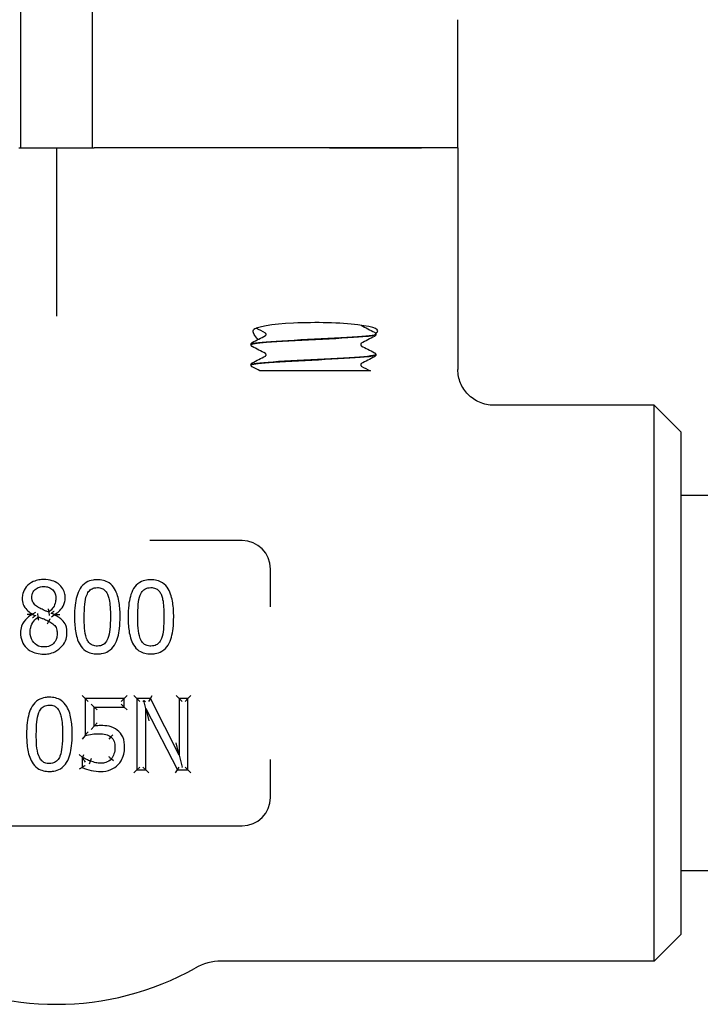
# Model space of a CAD drawing. Header units: inches. Extents: x 24 to 1128, y -69 to 748.
# Tile 512 of 656: x 760.19 to 762.58, y 300.92 to 304.37. Entities that reach past the tile are written whole.
import ezdxf

# ---------------------------------------------------------------- set-up
doc = ezdxf.new("R2010")
doc.units = ezdxf.units.IN
doc.header["$LTSCALE"] = 32
doc.header["$MEASUREMENT"] = 0
doc.layers.add('Visible (ANSI)', color=7, linetype='Continuous', lineweight=30)

msp = doc.modelspace()

# ---------------------------------------------------------------- linework, layer by layer
at = {"layer": 'Visible (ANSI)'}
for p, q in [((760.19722, 303.92117), (760.19722, 304.42457)), ((760.44722, 304.42457), (760.44722, 303.92117)), ((761.72847, 303.92117), (761.72847, 304.37061)), ((760.19044, 303.92117), (760.19722, 303.92117)), ((760.19722, 303.92117), (760.44722, 303.92117)), ((760.32222, 303.92117), (760.32222, 303.45594)), ((760.44722, 303.92117), (760.45401, 303.92117)), ((761.27889, 303.92117), (760.45401, 303.92117)), ((761.27889, 303.92117), (760.45401, 303.92117)), ((761.60112, 303.92117), (761.27889, 303.92117)), ((761.27889, 303.92117), (761.60112, 303.92117)), ((761.72847, 303.92117), (761.60112, 303.92117)), ((761.72847, 303.92117), (761.60112, 303.92117)), ((761.72847, 303.92117), (761.72847, 303.1448)), ((760.32222, 303.45594), (760.32222, 303.33172)), ((761.44097, 303.26866), (761.44097, 303.26799)), ((761.00347, 303.23291), (761.00347, 303.23224)), ((761.44097, 303.19716), (761.44097, 303.19649)), ((761.00347, 303.16141), (761.00347, 303.16074)), ((761.09936, 303.13992), (761.03495, 303.13992)), ((761.17509, 303.13992), (761.09936, 303.13992)), ((761.26163, 303.13992), (761.17509, 303.13992)), ((761.42203, 303.13992), (761.26163, 303.13992)), ((762.41597, 303.01992), (761.85458, 303.01992)), ((762.41597, 301.07242), (762.41597, 303.01992)), ((762.50972, 302.92617), (762.41597, 303.01992)), ((762.50972, 302.92617), (762.50972, 301.16617)), ((765.07222, 302.70367), (762.50972, 302.70367)), ((760.97222, 302.54617), (760.64938, 302.54617)), ((761.07222, 302.31365), (761.07222, 302.44617)), ((760.24888, 302.29421), (760.23847, 302.28822)), ((760.23847, 302.28822), (760.23847, 302.28721)), ((760.24741, 302.28163), (760.23847, 302.28721)), ((760.25852, 302.2787), (760.25736, 302.29042)), ((760.29499, 302.29531), (760.29697, 302.28371)), ((760.30422, 302.27913), (760.31464, 302.28579)), ((760.30563, 302.29234), (760.31464, 302.2868)), ((760.31464, 302.28579), (760.31464, 302.2868)), ((760.29013, 302.25399), (760.29519, 302.2631)), ((760.42232, 301.99208), (760.4119, 302.00249)), ((760.55948, 301.99208), (760.56989, 302.00249)), ((760.60405, 301.99208), (760.59363, 302.00249)), ((760.65125, 301.99208), (760.65764, 302.00249)), ((760.75194, 301.99208), (760.74152, 302.00249)), ((760.78294, 301.99208), (760.79335, 302.00249)), ((760.42232, 301.99208), (760.42232, 301.86323)), ((760.42232, 301.99208), (760.43274, 301.98166)), ((760.55948, 301.99208), (760.42232, 301.99208)), ((760.45453, 301.9627), (760.44412, 301.97312)), ((760.55948, 301.99208), (760.54906, 301.98166)), ((760.55948, 301.9627), (760.54906, 301.97312)), ((760.55948, 301.9627), (760.55948, 301.99208)), ((760.65125, 301.99208), (760.60405, 301.99208)), ((760.60405, 301.99208), (760.60405, 301.74208)), ((760.60405, 301.99208), (760.61446, 301.98166)), ((760.62463, 301.98166), (760.62834, 301.98538)), ((760.62834, 301.98538), (760.63442, 301.98166)), ((760.63504, 301.95764), (760.62834, 301.98538)), ((760.65125, 301.99208), (760.64486, 301.98166)), ((760.75194, 301.79414), (760.65125, 301.99208)), ((760.75194, 301.99208), (760.76236, 301.98166)), ((760.75194, 301.99208), (760.75194, 301.79414)), ((760.78294, 301.99208), (760.75194, 301.99208)), ((760.78294, 301.99208), (760.77252, 301.98166)), ((760.78294, 301.74208), (760.78294, 301.99208)), ((760.45453, 301.9627), (760.46495, 301.95229)), ((760.45453, 301.9627), (760.55948, 301.9627)), ((760.45453, 301.89605), (760.45453, 301.9627)), ((760.55948, 301.9627), (760.56989, 301.95229)), ((760.63504, 301.95764), (760.64546, 301.91452)), ((760.63504, 301.74208), (760.63504, 301.95764)), ((760.63504, 301.95764), (760.74566, 301.74208)), ((760.44412, 301.88415), (760.45453, 301.89605)), ((760.42232, 301.86323), (760.4119, 301.85028)), ((760.51268, 301.85776), (760.50591, 301.84984)), ((760.75194, 301.79414), (760.74152, 301.8376)), ((760.41199, 301.78645), (760.40157, 301.79686)), ((760.41442, 301.78645), (760.41784, 301.79686)), ((760.75194, 301.79414), (760.76201, 301.75215)), ((760.41442, 301.78645), (760.41199, 301.78645)), ((760.41199, 301.78645), (760.41199, 301.75099)), ((760.41199, 301.78645), (760.41382, 301.78461)), ((760.43784, 301.76327), (760.44136, 301.77307)), ((760.52201, 301.77421), (760.51409, 301.78098)), ((761.07222, 301.64617), (761.07222, 301.77868)), ((760.41199, 301.75099), (760.40157, 301.74451)), ((760.60405, 301.74208), (760.59363, 301.73166)), ((760.60405, 301.74208), (760.61446, 301.75249)), ((760.60405, 301.74208), (760.63504, 301.74208)), ((760.63504, 301.74208), (760.62463, 301.75249)), ((760.63504, 301.74208), (760.64546, 301.73166)), ((760.7393, 301.73166), (760.74566, 301.74208)), ((760.74566, 301.74208), (760.75202, 301.75249)), ((760.74566, 301.74208), (760.78294, 301.74208)), ((760.76144, 301.75249), (760.76201, 301.75215)), ((760.76201, 301.75215), (760.76236, 301.75249)), ((760.78294, 301.74208), (760.77252, 301.75249)), ((760.78294, 301.74208), (760.79335, 301.73166)), ((759.67222, 301.54617), (760.97222, 301.54617)), ((765.07222, 301.38867), (762.50972, 301.38867)), ((762.50972, 301.16617), (762.41597, 301.07242)), ((762.41597, 301.07242), (760.89989, 301.07242))]:
    msp.add_line(p, q, dxfattribs=at)
for centre, radius, start, end in [((760.97222, 302.44617), 0.1, 0, 90), ((760.97222, 301.64617), 0.1, 270, 0), ((760.89989, 300.88492), 0.1875, 90, 119.34483), ((760.32222, 301.91242), 0.99125, 240.65517, 299.34483)]:
    msp.add_arc(centre, radius, start, end, dxfattribs=at)
msp.add_ellipse((761.2294, 303.28047), major_axis=(0.21875, 0), ratio=0.1316525, start_param=6.0040853, end_param=9.3138876, dxfattribs=at)
for points, knots in [([(761.02912, 303.25067), (761.02233, 303.25646), (761.01734, 303.26268), (761.01047, 303.27501), (761.00958, 303.28079), (761.012, 303.28365)], [0.70379768, 0.70379768, 0.70379768, 0.70379768, 0.82602783, 0.82602783, 0.97703961, 0.97703961, 0.97703961, 0.97703961]), ([(761.38962, 303.30007), (761.38981, 303.29989), (761.38996, 303.29978), (761.39019, 303.29961), (761.39025, 303.29958), (761.39025, 303.29958)], [0.031449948, 0.031449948, 0.031449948, 0.031449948, 0.041633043, 0.041633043, 0.054614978, 0.054614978, 0.054614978, 0.054614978]), ([(761.43627, 303.27547), (761.43705, 303.27506), (761.43789, 303.27456), (761.43929, 303.27311), (761.43979, 303.27247), (761.44062, 303.27082), (761.44093, 303.26977), (761.44097, 303.26869)], [0, 0, 0, 0, 0.028459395, 0.028459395, 0.043235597, 0.043235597, 0.058545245, 0.058545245, 0.058545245, 0.058545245]), ([(761.00359, 303.23221), (761.00374, 303.23496), (761.02317, 303.23771), (761.05812, 303.24046), (761.10069, 303.24381), (761.16547, 303.24716), (761.22982, 303.25051), (761.29416, 303.25386), (761.35682, 303.25721), (761.39594, 303.26056), (761.42489, 303.26304), (761.44053, 303.26551), (761.44078, 303.26799)], [8.1371759, 8.1371759, 8.1371759, 8.1371759, 8.8619138, 8.8619138, 8.8619138, 9.7450261, 9.7450261, 9.7450261, 10.627867, 10.627867, 10.627867, 11.2810852, 11.2810852, 11.2810852, 11.2810852]), ([(761.44076, 303.26869), (761.44089, 303.26777), (761.43891, 303.26685), (761.43471, 303.26593), (761.41953, 303.2626), (761.37566, 303.25928), (761.31821, 303.25595), (761.26088, 303.25263), (761.19111, 303.24932), (761.13287, 303.246), (761.07472, 303.24268), (761.02916, 303.23937), (761.01178, 303.23605), (761.00628, 303.23501), (761.00363, 303.23396), (761.00372, 303.23291)], [-17.5665871, -17.5665871, -17.5665871, -17.5665871, -17.3244424, -17.3244424, -17.3244424, -16.4477493, -16.4477493, -16.4477493, -15.5726718, -15.5726718, -15.5726718, -14.6990684, -14.6990684, -14.6990684, -14.4226778, -14.4226778, -14.4226778, -14.4226778]), ([(761.05643, 303.26833), (761.05643, 303.26971), (761.05586, 303.271), (761.05493, 303.27229), (761.05458, 303.27256), (761.05426, 303.27279), (761.0542, 303.27282), (761.0542, 303.27282)], [0, 0, 0, 0, 0.022828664, 0.022828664, 0.041633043, 0.041633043, 0.054614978, 0.054614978, 0.054614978, 0.054614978]), ([(761.0542, 303.26383), (761.0542, 303.26383), (761.05444, 303.26392), (761.0552, 303.26472), (761.05556, 303.26517), (761.05619, 303.2665), (761.05643, 303.26741), (761.05643, 303.26833)], [0.002645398, 0.002645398, 0.002645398, 0.002645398, 0.027589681, 0.027589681, 0.042171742, 0.042171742, 0.057287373, 0.057287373, 0.057287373, 0.057287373]), ([(761.44097, 303.26796), (761.44091, 303.26651), (761.44037, 303.26514), (761.43912, 303.26326), (761.43845, 303.26265), (761.43729, 303.26176), (761.43677, 303.26145), (761.43627, 303.26118)], [0, 0, 0, 0, 0.020588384, 0.020588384, 0.04017257, 0.04017257, 0.058516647, 0.058516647, 0.058516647, 0.058516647]), ([(761.00347, 303.23294), (761.00354, 303.23439), (761.00408, 303.23576), (761.00533, 303.23764), (761.006, 303.23825), (761.00716, 303.23914), (761.00768, 303.23945), (761.00818, 303.23972)], [0, 0, 0, 0, 0.020588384, 0.020588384, 0.04017257, 0.04017257, 0.058516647, 0.058516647, 0.058516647, 0.058516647]), ([(761.00818, 303.22543), (761.0074, 303.22584), (761.00656, 303.22634), (761.00516, 303.22779), (761.00466, 303.22843), (761.00383, 303.23008), (761.00352, 303.23113), (761.00347, 303.23221)], [0, 0, 0, 0, 0.028459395, 0.028459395, 0.043235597, 0.043235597, 0.058545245, 0.058545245, 0.058545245, 0.058545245]), ([(761.39025, 303.23707), (761.39025, 303.23707), (761.39001, 303.23698), (761.38925, 303.23618), (761.38888, 303.23573), (761.38826, 303.2344), (761.38802, 303.23349), (761.38802, 303.23258)], [0.002645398, 0.002645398, 0.002645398, 0.002645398, 0.027589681, 0.027589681, 0.042171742, 0.042171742, 0.057287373, 0.057287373, 0.057287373, 0.057287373]), ([(761.38802, 303.23258), (761.38802, 303.23119), (761.38859, 303.2299), (761.38952, 303.22861), (761.38987, 303.22834), (761.39019, 303.22811), (761.39025, 303.22808), (761.39025, 303.22808)], [0, 0, 0, 0, 0.022828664, 0.022828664, 0.041633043, 0.041633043, 0.054614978, 0.054614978, 0.054614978, 0.054614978]), ([(761.00351, 303.16071), (761.00359, 303.16369), (761.02679, 303.16667), (761.0672, 303.16965), (761.112, 303.17296), (761.17713, 303.17626), (761.24041, 303.17956), (761.30368, 303.18287), (761.36394, 303.18617), (761.40066, 303.18947), (761.42668, 303.19181), (761.44047, 303.19415), (761.44068, 303.19649)], [1.8539906, 1.8539906, 1.8539906, 1.8539906, 2.6394946, 2.6394946, 2.6394946, 3.5103246, 3.5103246, 3.5103246, 4.381086, 4.381086, 4.381086, 4.9978999, 4.9978999, 4.9978999, 4.9978999]), ([(761.44093, 303.19719), (761.44097, 303.19686), (761.44073, 303.19652), (761.44019, 303.19619), (761.43478, 303.19288), (761.4, 303.18956), (761.34779, 303.18624), (761.29573, 303.18293), (761.22732, 303.17963), (761.16589, 303.17632), (761.10387, 303.17298), (761.05016, 303.16964), (761.02339, 303.1663), (761.01032, 303.16467), (761.0038, 303.16304), (761.0038, 303.16141)], [-11.2834018, -11.2834018, -11.2834018, -11.2834018, -11.1962178, -11.1962178, -11.1962178, -10.321672, -10.321672, -10.321672, -9.4498406, -9.4498406, -9.4498406, -8.569564, -8.569564, -8.569564, -8.1394925, -8.1394925, -8.1394925, -8.1394925]), ([(761.05643, 303.19683), (761.05643, 303.19821), (761.05586, 303.1995), (761.05493, 303.20079), (761.05458, 303.20106), (761.05426, 303.20129), (761.0542, 303.20132), (761.0542, 303.20132)], [0, 0, 0, 0, 0.022828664, 0.022828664, 0.041633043, 0.041633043, 0.054614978, 0.054614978, 0.054614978, 0.054614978]), ([(761.0542, 303.19233), (761.0542, 303.19233), (761.05444, 303.19242), (761.0552, 303.19322), (761.05556, 303.19367), (761.05619, 303.195), (761.05643, 303.19591), (761.05643, 303.19683)], [0.002645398, 0.002645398, 0.002645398, 0.002645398, 0.027589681, 0.027589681, 0.042171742, 0.042171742, 0.057287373, 0.057287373, 0.057287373, 0.057287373]), ([(761.43627, 303.20397), (761.43705, 303.20356), (761.43789, 303.20306), (761.43929, 303.20161), (761.43979, 303.20097), (761.44062, 303.19932), (761.44093, 303.19827), (761.44097, 303.19719)], [0, 0, 0, 0, 0.028459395, 0.028459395, 0.043235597, 0.043235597, 0.058545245, 0.058545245, 0.058545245, 0.058545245]), ([(761.44097, 303.19646), (761.44091, 303.19501), (761.44037, 303.19364), (761.43912, 303.19176), (761.43845, 303.19115), (761.43729, 303.19026), (761.43677, 303.18995), (761.43627, 303.18968)], [0, 0, 0, 0, 0.020588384, 0.020588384, 0.04017257, 0.04017257, 0.058516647, 0.058516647, 0.058516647, 0.058516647]), ([(761.00347, 303.16144), (761.00354, 303.16289), (761.00408, 303.16426), (761.00533, 303.16614), (761.006, 303.16675), (761.00716, 303.16764), (761.00768, 303.16795), (761.00818, 303.16822)], [0, 0, 0, 0, 0.020588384, 0.020588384, 0.04017257, 0.04017257, 0.058516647, 0.058516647, 0.058516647, 0.058516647]), ([(761.00818, 303.15393), (761.0074, 303.15434), (761.00656, 303.15484), (761.00516, 303.15629), (761.00466, 303.15693), (761.00383, 303.15858), (761.00352, 303.15963), (761.00347, 303.16071)], [0, 0, 0, 0, 0.028459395, 0.028459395, 0.043235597, 0.043235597, 0.058545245, 0.058545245, 0.058545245, 0.058545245]), ([(761.39025, 303.16557), (761.39025, 303.16557), (761.39001, 303.16548), (761.38925, 303.16468), (761.38888, 303.16423), (761.38826, 303.1629), (761.38802, 303.16199), (761.38802, 303.16108)], [0.002645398, 0.002645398, 0.002645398, 0.002645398, 0.027589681, 0.027589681, 0.042171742, 0.042171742, 0.057287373, 0.057287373, 0.057287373, 0.057287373]), ([(761.38802, 303.16108), (761.38802, 303.15969), (761.38859, 303.1584), (761.38952, 303.15711), (761.38987, 303.15684), (761.39019, 303.15661), (761.39025, 303.15658), (761.39025, 303.15658)], [0, 0, 0, 0, 0.022828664, 0.022828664, 0.041633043, 0.041633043, 0.054614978, 0.054614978, 0.054614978, 0.054614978]), ([(761.85458, 303.01992), (761.85447, 303.01992), (761.85436, 303.01992), (761.84571, 303.01994), (761.83718, 303.02082), (761.82045, 303.02428), (761.81229, 303.02684), (761.78941, 303.03664), (761.77576, 303.04594), (761.75292, 303.06913), (761.7439, 303.08276), (761.73163, 303.11267), (761.72847, 303.12865), (761.72847, 303.1448)], [-0.00080906, -0.00080906, -0.00080906, -0.00080906, 0, 0, 0.06513682, 0.06513682, 0.13017613, 0.13017613, 0.25481643, 0.25481643, 0.37825086, 0.37825086, 0.50129539, 0.50129539, 0.50129539, 0.50129539]), ([(760.27757, 302.40937), (760.27205, 302.40937), (760.26637, 302.40897), (760.25401, 302.40685), (760.24735, 302.40491), (760.23168, 302.39769), (760.22329, 302.39143), (760.21082, 302.37674), (760.20644, 302.36858), (760.2028, 302.3545), (760.2022, 302.3489), (760.2022, 302.34353)], [-0.24108925, -0.24108925, -0.24108925, -0.24108925, -0.20285247, -0.20285247, -0.15755053, -0.15755053, -0.09071955, -0.09071955, -0.03520387, -0.03520387, 0, 0, 0, 0]), ([(760.23583, 302.34738), (760.23583, 302.35003), (760.23604, 302.35264), (760.2372, 302.35915), (760.23851, 302.36284), (760.24296, 302.37055), (760.24657, 302.3743), (760.25548, 302.38038), (760.26067, 302.38248), (760.26982, 302.38432), (760.27356, 302.38465), (760.27736, 302.38465)], [-0.20028425, -0.20028425, -0.20028425, -0.20028425, -0.17595568, -0.17595568, -0.13702996, -0.13702996, -0.08642653, -0.08642653, -0.03353843, -0.03353843, 0, 0, 0, 0]), ([(760.27736, 302.38465), (760.28074, 302.38465), (760.28409, 302.38441), (760.2915, 302.38318), (760.29543, 302.38198), (760.30411, 302.37778), (760.30848, 302.37416), (760.31529, 302.36541), (760.31758, 302.36058), (760.31955, 302.35214), (760.31991, 302.34878), (760.31991, 302.34535)], [-0.2062605, -0.2062605, -0.2062605, -0.2062605, -0.17676842, -0.17676842, -0.13805989, -0.13805989, -0.0834994, -0.0834994, -0.03156312, -0.03156312, 0, 0, 0, 0]), ([(760.35273, 302.34575), (760.35273, 302.34967), (760.35242, 302.35371), (760.35055, 302.3642), (760.34829, 302.37061), (760.34054, 302.38386), (760.33467, 302.38998), (760.32171, 302.39948), (760.31472, 302.40286), (760.29761, 302.40829), (760.28743, 302.40937), (760.27757, 302.40937)], [-0.2382608, -0.2382608, -0.2382608, -0.2382608, -0.21252746, -0.21252746, -0.17135413, -0.17135413, -0.11832726, -0.11832726, -0.06910487, -0.06910487, 0, 0, 0, 0]), ([(760.46537, 302.40876), (760.46044, 302.40876), (760.45537, 302.40842), (760.44215, 302.40624), (760.43398, 302.40357), (760.41752, 302.39374), (760.4102, 302.38595), (760.4049, 302.37746), (760.39943, 302.3687), (760.396, 302.35955), (760.39051, 302.34015), (760.38874, 302.32992), (760.38591, 302.30594), (760.38535, 302.29216), (760.38535, 302.27849)], [-0.39762782, -0.39762782, -0.39762782, -0.39762782, -0.36373585, -0.36373585, -0.30950871, -0.30950871, -0.24393732, -0.24393732, -0.24393732, -0.1766061, -0.1766061, -0.10179305, -0.10179305, 0, 0, 0, 0]), ([(760.42809, 302.35467), (760.42879, 302.35642), (760.42956, 302.35812), (760.43302, 302.36492), (760.43637, 302.36943), (760.44449, 302.37635), (760.44921, 302.37863), (760.45802, 302.38065), (760.46167, 302.38101), (760.46537, 302.38101)], [-0.15519829, -0.15519829, -0.15519829, -0.15519829, -0.13862551, -0.13862551, -0.08628485, -0.08628485, -0.03318648, -0.03318648, 0, 0, 0, 0]), ([(760.54519, 302.2787), (760.54519, 302.29484), (760.54436, 302.31136), (760.53918, 302.34416), (760.5351, 302.36083), (760.52584, 302.37635), (760.52106, 302.38436), (760.51456, 302.39189), (760.49396, 302.40586), (760.47904, 302.40876), (760.46537, 302.40876)], [-0.3955508, -0.3955508, -0.3955508, -0.3955508, -0.2754195, -0.2754195, -0.15529321, -0.15529321, -0.15529321, -0.09373364, -0.09373364, 0, 0, 0, 0]), ([(760.46537, 302.38101), (760.4682, 302.38101), (760.47098, 302.3808), (760.4764, 302.3799), (760.47901, 302.37918), (760.48523, 302.37665), (760.48862, 302.37439), (760.49488, 302.36828), (760.49763, 302.36436), (760.50065, 302.35838), (760.50138, 302.35675), (760.50204, 302.35507)], [-0.15345791, -0.15345791, -0.15345791, -0.15345791, -0.12815919, -0.12815919, -0.10190337, -0.10190337, -0.06065975, -0.06065975, -0.01592257, -0.01592257, 0, 0, 0, 0]), ([(760.65297, 302.40876), (760.64804, 302.40876), (760.64297, 302.40842), (760.62975, 302.40624), (760.62158, 302.40357), (760.60512, 302.39374), (760.5978, 302.38595), (760.5925, 302.37746), (760.58703, 302.3687), (760.5836, 302.35955), (760.57811, 302.34015), (760.57634, 302.32992), (760.57351, 302.30594), (760.57295, 302.29216), (760.57295, 302.27849)], [-0.39762782, -0.39762782, -0.39762782, -0.39762782, -0.36373585, -0.36373585, -0.30950871, -0.30950871, -0.24393732, -0.24393732, -0.24393732, -0.1766061, -0.1766061, -0.10179305, -0.10179305, 0, 0, 0, 0]), ([(760.61569, 302.35467), (760.6164, 302.35642), (760.61716, 302.35812), (760.62062, 302.36492), (760.62397, 302.36943), (760.6321, 302.37635), (760.63682, 302.37863), (760.64563, 302.38065), (760.64927, 302.38101), (760.65297, 302.38101)], [-0.15519829, -0.15519829, -0.15519829, -0.15519829, -0.13862551, -0.13862551, -0.08628485, -0.08628485, -0.03318648, -0.03318648, 0, 0, 0, 0]), ([(760.73279, 302.2787), (760.73279, 302.29484), (760.73197, 302.31136), (760.72678, 302.34416), (760.72271, 302.36083), (760.71345, 302.37635), (760.70866, 302.38436), (760.70216, 302.39189), (760.68156, 302.40586), (760.66664, 302.40876), (760.65297, 302.40876)], [-0.3955508, -0.3955508, -0.3955508, -0.3955508, -0.2754195, -0.2754195, -0.15529321, -0.15529321, -0.15529321, -0.09373364, -0.09373364, 0, 0, 0, 0]), ([(760.65297, 302.38101), (760.6558, 302.38101), (760.65858, 302.3808), (760.664, 302.3799), (760.66661, 302.37918), (760.67283, 302.37665), (760.67622, 302.37439), (760.68248, 302.36828), (760.68523, 302.36436), (760.68825, 302.35838), (760.68898, 302.35675), (760.68964, 302.35507)], [-0.15345791, -0.15345791, -0.15345791, -0.15345791, -0.12815919, -0.12815919, -0.10190337, -0.10190337, -0.06065975, -0.06065975, -0.01592257, -0.01592257, 0, 0, 0, 0]), ([(760.2022, 302.34353), (760.2022, 302.33988), (760.20244, 302.33611), (760.2042, 302.32528), (760.20671, 302.31803), (760.21112, 302.31172), (760.21551, 302.30542), (760.22079, 302.30054), (760.23024, 302.29329), (760.23434, 302.29062), (760.23847, 302.28822)], [-0.14919736, -0.14919736, -0.14919736, -0.14919736, -0.12498855, -0.12498855, -0.08048513, -0.08048513, -0.08048513, -0.03367511, -0.03367511, 0, 0, 0, 0]), ([(760.25974, 302.31091), (760.25851, 302.31161), (760.25731, 302.31235), (760.25119, 302.31633), (760.24683, 302.32001), (760.24019, 302.32826), (760.23808, 302.33258), (760.23618, 302.34067), (760.23583, 302.34399), (760.23583, 302.34738)], [-0.14393342, -0.14393342, -0.14393342, -0.14393342, -0.13185082, -0.13185082, -0.08070178, -0.08070178, -0.03103914, -0.03103914, 0, 0, 0, 0]), ([(760.31991, 302.34535), (760.31991, 302.3406), (760.31952, 302.33587), (760.31732, 302.32402), (760.31495, 302.31742), (760.30816, 302.30735), (760.3045, 302.30339), (760.29868, 302.29822), (760.29687, 302.29674), (760.29499, 302.29531)], [-0.17159567, -0.17159567, -0.17159567, -0.17159567, -0.13119161, -0.13119161, -0.06654511, -0.06654511, -0.01972886, -0.01972886, 0, 0, 0, 0]), ([(760.31464, 302.2868), (760.31733, 302.28816), (760.32, 302.28969), (760.32822, 302.29515), (760.33342, 302.29976), (760.34345, 302.31221), (760.34755, 302.32001), (760.35182, 302.33417), (760.35273, 302.34), (760.35273, 302.34575)], [-0.15744253, -0.15744253, -0.15744253, -0.15744253, -0.13731944, -0.13731944, -0.09338685, -0.09338685, -0.03591802, -0.03591802, 0, 0, 0, 0]), ([(760.41938, 302.27849), (760.41938, 302.29325), (760.41985, 302.30798), (760.42121, 302.32246), (760.42227, 302.33377), (760.42426, 302.34501), (760.42809, 302.35467)], [-0.20539702, -0.20539702, -0.20539702, -0.20539702, -0.0911634, -0.0911634, -0.0911634, 0, 0, 0, 0]), ([(760.50204, 302.35507), (760.50394, 302.35028), (760.50541, 302.34512), (760.5084, 302.33124), (760.50938, 302.32228), (760.51087, 302.3018), (760.51116, 302.29026), (760.51116, 302.2787)], [-0.20607527, -0.20607527, -0.20607527, -0.20607527, -0.16123509, -0.16123509, -0.08949082, -0.08949082, 0, 0, 0, 0]), ([(760.60698, 302.27849), (760.60698, 302.29325), (760.60745, 302.30798), (760.60881, 302.32246), (760.60987, 302.33377), (760.61186, 302.34501), (760.61569, 302.35467)], [-0.20539702, -0.20539702, -0.20539702, -0.20539702, -0.0911634, -0.0911634, -0.0911634, 0, 0, 0, 0]), ([(760.68964, 302.35507), (760.69154, 302.35028), (760.69301, 302.34512), (760.696, 302.33124), (760.69698, 302.32228), (760.69847, 302.3018), (760.69876, 302.29026), (760.69876, 302.2787)], [-0.20607527, -0.20607527, -0.20607527, -0.20607527, -0.16123509, -0.16123509, -0.08949082, -0.08949082, 0, 0, 0, 0]), ([(760.29499, 302.29531), (760.29175, 302.29636), (760.2885, 302.29757), (760.28201, 302.3002), (760.27877, 302.30162), (760.27554, 302.30311), (760.2728, 302.30438), (760.27007, 302.30566), (760.26474, 302.30826), (760.26209, 302.30959), (760.25974, 302.31091)], [-0.10316194, -0.10316194, -0.10316194, -0.10316194, -0.07498611, -0.07498611, -0.04681028, -0.04681028, -0.04681028, -0.02340514, -0.02340514, 0, 0, 0, 0]), ([(760.23847, 302.28721), (760.23171, 302.2839), (760.22507, 302.27968), (760.2106, 302.26672), (760.20379, 302.2567), (760.19735, 302.23826), (760.19612, 302.23035), (760.19612, 302.22278)], [-0.17644554, -0.17644554, -0.17644554, -0.17644554, -0.12506903, -0.12506903, -0.04977316, -0.04977316, 0, 0, 0, 0]), ([(760.21977, 302.28819), (760.21981, 302.28819), (760.21985, 302.28819), (760.22314, 302.28813), (760.22649, 302.28806), (760.23187, 302.28792), (760.23397, 302.28785), (760.23633, 302.28778), (760.23702, 302.28775), (760.23762, 302.28773)], [-0.000323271, -0.000323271, -0.000323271, -0.000323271, 0, 0, 0.024747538, 0.024747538, 0.043496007, 0.043496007, 0.051596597, 0.051596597, 0.051596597, 0.051596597]), ([(760.22996, 302.22521), (760.22996, 302.23067), (760.23053, 302.23611), (760.23371, 302.24959), (760.23739, 302.25728), (760.24696, 302.26973), (760.25238, 302.27463), (760.25852, 302.2787)], [-0.18604928, -0.18604928, -0.18604928, -0.18604928, -0.13907807, -0.13907807, -0.06392413, -0.06392413, 0, 0, 0, 0]), ([(760.23847, 302.28822), (760.23847, 302.28822), (760.23826, 302.2881), (760.2378, 302.28784), (760.23771, 302.28779), (760.23762, 302.28773)], [0, 0, 0, 0, 0.009031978, 0.009031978, 0.01088713, 0.01088713, 0.01088713, 0.01088713]), ([(760.23762, 302.28773), (760.23779, 302.28763), (760.23793, 302.28754), (760.23832, 302.28729), (760.23847, 302.28721), (760.23847, 302.28721)], [0.004463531, 0.004463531, 0.004463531, 0.004463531, 0.007781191, 0.007781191, 0.015368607, 0.015368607, 0.015368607, 0.015368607]), ([(760.24741, 302.28163), (760.24251, 302.27851), (760.23967, 302.27631), (760.23889, 302.27571), (760.23882, 302.27565), (760.23874, 302.27559)], [-0.0067344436, -0.0067344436, -0.0067344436, -0.0067344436, 0, 0, 0.0007386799, 0.0007386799, 0.0007386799, 0.0007386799]), ([(760.24888, 302.28465), (760.24886, 302.2846), (760.24883, 302.28455), (760.24833, 302.28355), (760.24786, 302.28259), (760.24741, 302.28163)], [-0.0004266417, -0.0004266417, -0.0004266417, -0.0004266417, 0, 0, 0.0080980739, 0.0080980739, 0.0080980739, 0.0080980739]), ([(760.25995, 302.26688), (760.25995, 302.26691), (760.25994, 302.26694), (760.2598, 302.26792), (760.25967, 302.26888), (760.25942, 302.27073), (760.25931, 302.27162), (760.25905, 302.27377), (760.25892, 302.27496), (760.25871, 302.27682), (760.25864, 302.27753), (760.25855, 302.27846), (760.25852, 302.2787), (760.25852, 302.2787)], [-0.044621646, -0.044621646, -0.044621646, -0.044621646, -0.044400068, -0.044400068, -0.03707356, -0.03707356, -0.02988243, -0.02988243, -0.01893434, -0.01893434, -0.009203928, -0.009203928, 0, 0, 0, 0]), ([(760.25852, 302.2787), (760.26209, 302.27725), (760.26566, 302.2758), (760.27282, 302.27293), (760.2764, 302.2715), (760.28, 302.27009), (760.2827, 302.26902), (760.28536, 302.26792), (760.29048, 302.26559), (760.29296, 302.26437), (760.29519, 302.2631)], [-0.1047588, -0.1047588, -0.1047588, -0.1047588, -0.0755253, -0.0755253, -0.0462918, -0.0462918, -0.0462918, -0.0231459, -0.0231459, 0, 0, 0, 0]), ([(760.29294, 302.30707), (760.29295, 302.30704), (760.29295, 302.30701), (760.29313, 302.30602), (760.2933, 302.30507), (760.29363, 302.30322), (760.29378, 302.30233), (760.29415, 302.30019), (760.29436, 302.29902), (760.29467, 302.29717), (760.29479, 302.29647), (760.29495, 302.29554), (760.29499, 302.29531), (760.29499, 302.29531)], [-0.044688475, -0.044688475, -0.044688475, -0.044688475, -0.044465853, -0.044465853, -0.037097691, -0.037097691, -0.029877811, -0.029877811, -0.018940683, -0.018940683, -0.009212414, -0.009212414, 0, 0, 0, 0]), ([(760.30422, 302.28933), (760.30425, 302.28938), (760.30427, 302.28944), (760.30475, 302.29044), (760.30519, 302.29139), (760.30563, 302.29234)], [-0.0004459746, -0.0004459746, -0.0004459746, -0.0004459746, 0, 0, 0.0079917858, 0.0079917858, 0.0079917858, 0.0079917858]), ([(760.30563, 302.29234), (760.31034, 302.29551), (760.3128, 302.29746), (760.31338, 302.29792), (760.31345, 302.29798), (760.31352, 302.29803)], [-0.0049383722, -0.0049383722, -0.0049383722, -0.0049383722, 0, 0, 0.000690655, 0.000690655, 0.000690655, 0.000690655]), ([(760.31464, 302.2868), (760.31464, 302.2868), (760.31484, 302.28668), (760.31528, 302.28641), (760.31536, 302.28636), (760.31545, 302.2863)], [-0.044899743, -0.044899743, -0.044899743, -0.044899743, -0.035977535, -0.035977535, -0.03420007, -0.03420007, -0.03420007, -0.03420007]), ([(760.31464, 302.28579), (760.31464, 302.28579), (760.31478, 302.28588), (760.31516, 302.28612), (760.3153, 302.2862), (760.31545, 302.2863)], [0, 0, 0, 0, 0.007479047, 0.007479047, 0.010647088, 0.010647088, 0.010647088, 0.010647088]), ([(760.35901, 302.22339), (760.35901, 302.22753), (760.35874, 302.2318), (760.35738, 302.2404), (760.35628, 302.24473), (760.35193, 302.25572), (760.34739, 302.26214), (760.33903, 302.27058), (760.33525, 302.27365), (760.32593, 302.2801), (760.32031, 302.28316), (760.31464, 302.28579)], [-0.17675386, -0.17675386, -0.17675386, -0.17675386, -0.14867142, -0.14867142, -0.12078849, -0.12078849, -0.0760162, -0.0760162, -0.04400779, -0.04400779, 0, 0, 0, 0]), ([(760.31545, 302.2863), (760.31608, 302.28632), (760.31681, 302.28633), (760.31935, 302.28639), (760.32164, 302.28645), (760.3273, 302.28665), (760.33074, 302.2868), (760.33409, 302.28698), (760.33414, 302.28698), (760.33418, 302.28698)], [0.002128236, 0.002128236, 0.002128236, 0.002128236, 0.008988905, 0.008988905, 0.025521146, 0.025521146, 0.046099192, 0.046099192, 0.046368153, 0.046368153, 0.046368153, 0.046368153]), ([(760.38535, 302.27849), (760.38535, 302.26231), (760.38616, 302.24575), (760.3913, 302.21287), (760.39531, 302.19612), (760.40469, 302.18054), (760.40937, 302.17277), (760.41569, 302.16549), (760.43621, 302.15137), (760.45144, 302.14843), (760.46537, 302.14843)], [-0.39636224, -0.39636224, -0.39636224, -0.39636224, -0.27588328, -0.27588328, -0.15540931, -0.15540931, -0.15540931, -0.09572801, -0.09572801, 0, 0, 0, 0]), ([(760.42789, 302.20313), (760.42362, 302.2143), (760.42157, 302.22646), (760.41964, 302.25218), (760.41938, 302.26533), (760.41938, 302.27849)], [-0.2030371, -0.2030371, -0.2030371, -0.2030371, -0.10151855, -0.10151855, 0, 0, 0, 0]), ([(760.46537, 302.14843), (760.47025, 302.14843), (760.47527, 302.14877), (760.48836, 302.15094), (760.49645, 302.15359), (760.51293, 302.16344), (760.52031, 302.17135), (760.52564, 302.17993), (760.53103, 302.18862), (760.53446, 302.19769), (760.54002, 302.21717), (760.54181, 302.22756), (760.54463, 302.25154), (760.54519, 302.26518), (760.54519, 302.2787)], [-0.3969343, -0.3969343, -0.3969343, -0.3969343, -0.36344063, -0.36344063, -0.30985076, -0.30985076, -0.24348635, -0.24348635, -0.24348635, -0.17661505, -0.17661505, -0.10067261, -0.10067261, 0, 0, 0, 0]), ([(760.51116, 302.2787), (760.51116, 302.26363), (760.51069, 302.24858), (760.50913, 302.23392), (760.50796, 302.22289), (760.50595, 302.21194), (760.50224, 302.20252)], [-0.20539024, -0.20539024, -0.20539024, -0.20539024, -0.08874744, -0.08874744, -0.08874744, 0, 0, 0, 0]), ([(760.57295, 302.27849), (760.57295, 302.26231), (760.57376, 302.24575), (760.57891, 302.21287), (760.58291, 302.19612), (760.5923, 302.18054), (760.59697, 302.17277), (760.60329, 302.16549), (760.62381, 302.15137), (760.63905, 302.14843), (760.65297, 302.14843)], [-0.39636224, -0.39636224, -0.39636224, -0.39636224, -0.27588328, -0.27588328, -0.15540931, -0.15540931, -0.15540931, -0.09572801, -0.09572801, 0, 0, 0, 0]), ([(760.61549, 302.20313), (760.61122, 302.2143), (760.60917, 302.22646), (760.60724, 302.25218), (760.60698, 302.26533), (760.60698, 302.27849)], [-0.2030371, -0.2030371, -0.2030371, -0.2030371, -0.10151855, -0.10151855, 0, 0, 0, 0]), ([(760.65297, 302.14843), (760.65785, 302.14843), (760.66287, 302.14877), (760.67596, 302.15094), (760.68405, 302.15359), (760.70053, 302.16344), (760.70792, 302.17135), (760.71324, 302.17993), (760.71863, 302.18862), (760.72206, 302.19769), (760.72762, 302.21717), (760.72941, 302.22756), (760.73223, 302.25154), (760.73279, 302.26518), (760.73279, 302.2787)], [-0.3969343, -0.3969343, -0.3969343, -0.3969343, -0.36344063, -0.36344063, -0.30985076, -0.30985076, -0.24348635, -0.24348635, -0.24348635, -0.17661505, -0.17661505, -0.10067261, -0.10067261, 0, 0, 0, 0]), ([(760.69876, 302.2787), (760.69876, 302.26363), (760.69829, 302.24858), (760.69673, 302.23392), (760.69556, 302.22289), (760.69355, 302.21194), (760.68984, 302.20252)], [-0.20539024, -0.20539024, -0.20539024, -0.20539024, -0.08874744, -0.08874744, -0.08874744, 0, 0, 0, 0]), ([(760.29519, 302.2631), (760.29519, 302.2631), (760.29532, 302.26333), (760.29582, 302.26423), (760.29619, 302.26489), (760.29711, 302.26655), (760.29766, 302.26754), (760.29858, 302.2692), (760.29891, 302.26978), (760.29941, 302.27069), (760.29958, 302.27099), (760.29983, 302.27145), (760.29992, 302.2716), (760.30008, 302.27188), (760.30015, 302.27201), (760.30023, 302.27216), (760.30024, 302.27218), (760.30025, 302.2722)], [-0.04147151, -0.04147151, -0.04147151, -0.04147151, -0.031136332, -0.031136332, -0.020800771, -0.020800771, -0.010464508, -0.010464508, -0.005125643, -0.005125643, -0.002449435, -0.002449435, -0.001094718, -0.001094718, 0, 0, 0.000192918, 0.000192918, 0.000192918, 0.000192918]), ([(760.29519, 302.2631), (760.29771, 302.26174), (760.30015, 302.26032), (760.30767, 302.25556), (760.3124, 302.25194), (760.31983, 302.24357), (760.32214, 302.23848), (760.32422, 302.22851), (760.32457, 302.22436), (760.32457, 302.22015)], [-0.16889715, -0.16889715, -0.16889715, -0.16889715, -0.14560596, -0.14560596, -0.0945362, -0.0945362, -0.03636008, -0.03636008, 0, 0, 0, 0]), ([(760.19612, 302.22278), (760.19612, 302.21298), (760.1979, 302.20272), (760.20159, 302.1934), (760.20511, 302.18454), (760.21068, 302.17616), (760.2176, 302.1695)], [-0.12818083, -0.12818083, -0.12818083, -0.12818083, -0.06222407, -0.06222407, -0.06222407, 0, 0, 0, 0]), ([(760.27797, 302.17294), (760.27155, 302.17294), (760.26525, 302.17407), (760.25103, 302.17996), (760.24345, 302.18659), (760.23255, 302.20353), (760.22996, 302.2141), (760.22996, 302.22521)], [-0.24211946, -0.24211946, -0.24211946, -0.24211946, -0.18433658, -0.18433658, -0.09638448, -0.09638448, 0, 0, 0, 0]), ([(760.27757, 302.14802), (760.28326, 302.14802), (760.2891, 302.14846), (760.3024, 302.15082), (760.3098, 302.15313), (760.32659, 302.16141), (760.33526, 302.16825), (760.34829, 302.18368), (760.35299, 302.19199), (760.35803, 302.20824), (760.35901, 302.21599), (760.35901, 302.22339)], [-0.27146787, -0.27146787, -0.27146787, -0.27146787, -0.23213286, -0.23213286, -0.18138429, -0.18138429, -0.10931742, -0.10931742, -0.04973135, -0.04973135, 0, 0, 0, 0]), ([(760.32457, 302.22015), (760.32457, 302.2165), (760.3243, 302.21287), (760.32291, 302.20474), (760.32156, 302.20039), (760.3168, 302.19077), (760.31273, 302.18589), (760.30232, 302.17789), (760.29588, 302.17518), (760.28538, 302.17324), (760.2817, 302.17294), (760.27797, 302.17294)], [-0.23080417, -0.23080417, -0.23080417, -0.23080417, -0.19912439, -0.19912439, -0.15681606, -0.15681606, -0.09762557, -0.09762557, -0.03265509, -0.03265509, 0, 0, 0, 0]), ([(760.46537, 302.17618), (760.4625, 302.17618), (760.45966, 302.17639), (760.45405, 302.17732), (760.45131, 302.17808), (760.44486, 302.18075), (760.44139, 302.18314), (760.43501, 302.18953), (760.43224, 302.19358), (760.42927, 302.19969), (760.42854, 302.20139), (760.42789, 302.20313)], [-0.1574704, -0.1574704, -0.1574704, -0.1574704, -0.13181294, -0.13181294, -0.10432668, -0.10432668, -0.0618117, -0.0618117, -0.01648612, -0.01648612, 0, 0, 0, 0]), ([(760.50224, 302.20252), (760.50159, 302.20082), (760.50087, 302.19917), (760.4975, 302.19231), (760.49414, 302.18772), (760.486, 302.18082), (760.4813, 302.17854), (760.47261, 302.17654), (760.46902, 302.17618), (760.46537, 302.17618)], [-0.15478626, -0.15478626, -0.15478626, -0.15478626, -0.13870733, -0.13870733, -0.08539549, -0.08539549, -0.03284442, -0.03284442, 0, 0, 0, 0]), ([(760.65297, 302.17618), (760.6501, 302.17618), (760.64726, 302.17639), (760.64165, 302.17732), (760.63892, 302.17808), (760.63246, 302.18075), (760.62899, 302.18314), (760.62262, 302.18953), (760.61984, 302.19358), (760.61687, 302.19969), (760.61615, 302.20139), (760.61549, 302.20313)], [-0.1574704, -0.1574704, -0.1574704, -0.1574704, -0.13181294, -0.13181294, -0.10432668, -0.10432668, -0.0618117, -0.0618117, -0.01648612, -0.01648612, 0, 0, 0, 0]), ([(760.68984, 302.20252), (760.68919, 302.20082), (760.68847, 302.19917), (760.6851, 302.19231), (760.68174, 302.18772), (760.6736, 302.18082), (760.6689, 302.17854), (760.66021, 302.17654), (760.65662, 302.17618), (760.65297, 302.17618)], [-0.15478626, -0.15478626, -0.15478626, -0.15478626, -0.13870733, -0.13870733, -0.08539549, -0.08539549, -0.03284442, -0.03284442, 0, 0, 0, 0]), ([(760.2176, 302.1695), (760.22133, 302.16591), (760.22551, 302.16274), (760.237, 302.15583), (760.2445, 302.1529), (760.26066, 302.14886), (760.26926, 302.14802), (760.27757, 302.14802)], [-0.14467036, -0.14467036, -0.14467036, -0.14467036, -0.11132771, -0.11132771, -0.05797947, -0.05797947, 0, 0, 0, 0]), ([(760.29752, 301.99714), (760.29259, 301.99714), (760.28752, 301.9968), (760.2743, 301.99462), (760.26613, 301.99195), (760.24967, 301.98212), (760.24235, 301.97433), (760.23705, 301.96584), (760.23158, 301.95709), (760.22815, 301.94793), (760.22266, 301.92853), (760.22089, 301.9183), (760.21806, 301.89433), (760.2175, 301.88054), (760.2175, 301.86688)], [-0.39762782, -0.39762782, -0.39762782, -0.39762782, -0.36373585, -0.36373585, -0.30950871, -0.30950871, -0.24393732, -0.24393732, -0.24393732, -0.1766061, -0.1766061, -0.10179305, -0.10179305, 0, 0, 0, 0]), ([(760.26025, 301.94305), (760.26095, 301.9448), (760.26171, 301.9465), (760.26517, 301.9533), (760.26852, 301.95781), (760.27665, 301.96473), (760.28137, 301.96702), (760.29018, 301.96903), (760.29382, 301.96939), (760.29752, 301.96939)], [-0.15519829, -0.15519829, -0.15519829, -0.15519829, -0.13862551, -0.13862551, -0.08628485, -0.08628485, -0.03318648, -0.03318648, 0, 0, 0, 0]), ([(760.37734, 301.86708), (760.37734, 301.88323), (760.37652, 301.89974), (760.37133, 301.93254), (760.36726, 301.94922), (760.358, 301.96473), (760.35321, 301.97274), (760.34671, 301.98027), (760.32611, 301.99424), (760.31119, 301.99714), (760.29752, 301.99714)], [-0.3955508, -0.3955508, -0.3955508, -0.3955508, -0.2754195, -0.2754195, -0.15529321, -0.15529321, -0.15529321, -0.09373364, -0.09373364, 0, 0, 0, 0]), ([(760.29752, 301.96939), (760.30035, 301.96939), (760.30313, 301.96918), (760.30855, 301.96828), (760.31116, 301.96756), (760.31738, 301.96504), (760.32077, 301.96277), (760.32703, 301.95666), (760.32978, 301.95274), (760.3328, 301.94676), (760.33353, 301.94513), (760.33419, 301.94346)], [-0.15345791, -0.15345791, -0.15345791, -0.15345791, -0.12815919, -0.12815919, -0.10190337, -0.10190337, -0.06065975, -0.06065975, -0.01592257, -0.01592257, 0, 0, 0, 0]), ([(760.25153, 301.86688), (760.25153, 301.88163), (760.252, 301.89636), (760.25336, 301.91084), (760.25442, 301.92215), (760.25641, 301.93339), (760.26025, 301.94305)], [-0.20539702, -0.20539702, -0.20539702, -0.20539702, -0.0911634, -0.0911634, -0.0911634, 0, 0, 0, 0]), ([(760.33419, 301.94346), (760.33609, 301.93866), (760.33756, 301.93351), (760.34055, 301.91963), (760.34153, 301.91066), (760.34302, 301.89018), (760.34331, 301.87864), (760.34331, 301.86708)], [-0.20607527, -0.20607527, -0.20607527, -0.20607527, -0.16123509, -0.16123509, -0.08949082, -0.08949082, 0, 0, 0, 0]), ([(760.45453, 301.89605), (760.45453, 301.89605), (760.45465, 301.89619), (760.45513, 301.89673), (760.45552, 301.89717), (760.45665, 301.89845), (760.45746, 301.89936), (760.45928, 301.90139), (760.46033, 301.90254), (760.46252, 301.90492), (760.4637, 301.90619), (760.4649, 301.90746), (760.46492, 301.90748), (760.46495, 301.90751)], [0, 0, 0, 0, 0.006931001, 0.006931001, 0.015008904, 0.015008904, 0.026274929, 0.026274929, 0.038566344, 0.038566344, 0.051474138, 0.051474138, 0.051751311, 0.051751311, 0.051751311, 0.051751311]), ([(760.47722, 301.89747), (760.47358, 301.89747), (760.47001, 301.89735), (760.46648, 301.89716), (760.46247, 301.89696), (760.45848, 301.89658), (760.45453, 301.89605)], [-0.054269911, -0.054269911, -0.054269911, -0.054269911, -0.028353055, -0.028353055, -0.028353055, 0, 0, 0, 0]), ([(760.53516, 301.88187), (760.52697, 301.88815), (760.51625, 301.89312), (760.49634, 301.89702), (760.48669, 301.89747), (760.47722, 301.89747)], [-0.1378587, -0.1378587, -0.1378587, -0.1378587, -0.06892935, -0.06892935, 0, 0, 0, 0]), ([(760.2175, 301.86688), (760.2175, 301.85069), (760.21831, 301.83413), (760.22346, 301.80125), (760.22746, 301.7845), (760.23685, 301.76892), (760.24152, 301.76116), (760.24784, 301.75387), (760.26836, 301.73975), (760.2836, 301.73681), (760.29752, 301.73681)], [-0.39636224, -0.39636224, -0.39636224, -0.39636224, -0.27588328, -0.27588328, -0.15540931, -0.15540931, -0.15540931, -0.09572801, -0.09572801, 0, 0, 0, 0]), ([(760.26004, 301.79151), (760.25577, 301.80268), (760.25372, 301.81484), (760.25179, 301.84056), (760.25153, 301.85371), (760.25153, 301.86688)], [-0.2030371, -0.2030371, -0.2030371, -0.2030371, -0.10151855, -0.10151855, 0, 0, 0, 0]), ([(760.29752, 301.73681), (760.3024, 301.73681), (760.30742, 301.73715), (760.32051, 301.73932), (760.3286, 301.74197), (760.34508, 301.75182), (760.35247, 301.75973), (760.35779, 301.76831), (760.36318, 301.777), (760.36661, 301.78607), (760.37217, 301.80555), (760.37396, 301.81594), (760.37678, 301.83992), (760.37734, 301.85356), (760.37734, 301.86708)], [-0.3969343, -0.3969343, -0.3969343, -0.3969343, -0.36344063, -0.36344063, -0.30985076, -0.30985076, -0.24348635, -0.24348635, -0.24348635, -0.17661505, -0.17661505, -0.10067261, -0.10067261, 0, 0, 0, 0]), ([(760.34331, 301.86708), (760.34331, 301.85201), (760.34284, 301.83696), (760.34128, 301.82231), (760.34011, 301.81128), (760.3381, 301.80033), (760.33439, 301.7909)], [-0.20539024, -0.20539024, -0.20539024, -0.20539024, -0.08874744, -0.08874744, -0.08874744, 0, 0, 0, 0]), ([(760.43274, 301.87584), (760.43271, 301.87581), (760.43269, 301.87578), (760.43144, 301.8743), (760.4302, 301.87282), (760.42791, 301.87007), (760.42682, 301.86875), (760.42502, 301.86656), (760.42426, 301.86563), (760.42322, 301.86435), (760.42286, 301.8639), (760.42243, 301.86336), (760.42232, 301.86323), (760.42232, 301.86323)], [-0.000292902, -0.000292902, -0.000292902, -0.000292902, 0, 0, 0.01451739, 0.01451739, 0.02814407, 0.02814407, 0.039380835, 0.039380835, 0.047240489, 0.047240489, 0.053920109, 0.053920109, 0.053920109, 0.053920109]), ([(760.42232, 301.86323), (760.43031, 301.86498), (760.43905, 301.86647), (760.45532, 301.86874), (760.46355, 301.86931), (760.47175, 301.86931)], [-0.13237563, -0.13237563, -0.13237563, -0.13237563, -0.06618782, -0.06618782, 0, 0, 0, 0]), ([(760.47175, 301.86931), (760.47974, 301.86931), (760.48766, 301.86852), (760.49505, 301.86667), (760.50178, 301.86499), (760.50788, 301.86201), (760.51268, 301.85776)], [-0.12904291, -0.12904291, -0.12904291, -0.12904291, -0.06302328, -0.06302328, -0.06302328, 0, 0, 0, 0]), ([(760.51944, 301.86568), (760.51943, 301.86566), (760.51941, 301.86564), (760.5185, 301.86458), (760.51761, 301.86354), (760.51598, 301.86163), (760.51525, 301.86077), (760.51401, 301.85932), (760.51352, 301.85874), (760.51285, 301.85796), (760.51268, 301.85776), (760.51268, 301.85776)], [-0.000192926, -0.000192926, -0.000192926, -0.000192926, 0, 0, 0.010495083, 0.010495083, 0.020832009, 0.020832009, 0.031167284, 0.031167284, 0.041501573, 0.041501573, 0.041501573, 0.041501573]), ([(760.56089, 301.82149), (760.56089, 301.83329), (760.56013, 301.84581), (760.55421, 301.85837), (760.54993, 301.86744), (760.5432, 301.8758), (760.53516, 301.88187)], [-0.14837737, -0.14837737, -0.14837737, -0.14837737, -0.06455875, -0.06455875, -0.06455875, 0, 0, 0, 0]), ([(760.51268, 301.85776), (760.51762, 301.85369), (760.52149, 301.84818), (760.52598, 301.83638), (760.52686, 301.8291), (760.52686, 301.8217)], [-0.12473905, -0.12473905, -0.12473905, -0.12473905, -0.06236953, -0.06236953, 0, 0, 0, 0]), ([(760.52686, 301.8217), (760.52686, 301.81354), (760.52593, 301.80549), (760.52362, 301.7984), (760.52152, 301.79197), (760.5183, 301.786), (760.51409, 301.78098)], [-0.12855681, -0.12855681, -0.12855681, -0.12855681, -0.06049468, -0.06049468, -0.06049468, 0, 0, 0, 0]), ([(760.53881, 301.76132), (760.54239, 301.76518), (760.54561, 301.76946), (760.55271, 301.78122), (760.55586, 301.78894), (760.56, 301.80507), (760.56089, 301.81342), (760.56089, 301.82149)], [-0.14603679, -0.14603679, -0.14603679, -0.14603679, -0.11135425, -0.11135425, -0.05586219, -0.05586219, 0, 0, 0, 0]), ([(760.29752, 301.76457), (760.29465, 301.76457), (760.29181, 301.76477), (760.2862, 301.76571), (760.28347, 301.76646), (760.27701, 301.76913), (760.27354, 301.77152), (760.26717, 301.77791), (760.26439, 301.78197), (760.26142, 301.78807), (760.2607, 301.78977), (760.26004, 301.79151)], [-0.1574704, -0.1574704, -0.1574704, -0.1574704, -0.13181294, -0.13181294, -0.10432668, -0.10432668, -0.0618117, -0.0618117, -0.01648612, -0.01648612, 0, 0, 0, 0]), ([(760.33439, 301.7909), (760.33374, 301.7892), (760.33302, 301.78755), (760.32965, 301.78069), (760.32629, 301.7761), (760.31815, 301.7692), (760.31345, 301.76693), (760.30476, 301.76492), (760.30117, 301.76457), (760.29752, 301.76457)], [-0.15478626, -0.15478626, -0.15478626, -0.15478626, -0.13870733, -0.13870733, -0.08539549, -0.08539549, -0.03284442, -0.03284442, 0, 0, 0, 0]), ([(760.4224, 301.75772), (760.42238, 301.7577), (760.42235, 301.75769), (760.42145, 301.75708), (760.42056, 301.75649), (760.41885, 301.75537), (760.41802, 301.75483), (760.41613, 301.7536), (760.41511, 301.75296), (760.41354, 301.75196), (760.41295, 301.75159), (760.41218, 301.75111), (760.41199, 301.75099), (760.41199, 301.75099)], [-0.000231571, -0.000231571, -0.000231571, -0.000231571, 0, 0, 0.00809933, 0.00809933, 0.016011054, 0.016011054, 0.027158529, 0.027158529, 0.036723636, 0.036723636, 0.045624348, 0.045624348, 0.045624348, 0.045624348]), ([(760.41442, 301.78645), (760.41442, 301.78645), (760.41434, 301.78621), (760.41409, 301.78545), (760.41397, 301.78507), (760.41382, 301.78461)], [0, 0, 0, 0, 0.009850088, 0.009850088, 0.016102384, 0.016102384, 0.016102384, 0.016102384]), ([(760.41382, 301.78461), (760.41405, 301.78416), (760.41428, 301.78372), (760.41545, 301.78154), (760.41664, 301.77942), (760.41939, 301.77475), (760.42086, 301.77232), (760.42235, 301.76993), (760.42238, 301.76989), (760.4224, 301.76985)], [0.00682008, 0.00682008, 0.00682008, 0.00682008, 0.011641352, 0.011641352, 0.032741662, 0.032741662, 0.053679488, 0.053679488, 0.054038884, 0.054038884, 0.054038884, 0.054038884]), ([(760.44136, 301.77307), (760.44073, 301.77331), (760.44009, 301.77355), (760.43883, 301.77404), (760.4382, 301.77428), (760.43758, 301.77453), (760.43342, 301.77618), (760.42936, 301.77799), (760.42546, 301.77996), (760.42139, 301.78202), (760.41741, 301.78424), (760.41442, 301.78645)], [-0.083929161, -0.083929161, -0.083929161, -0.083929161, -0.07847822, -0.07847822, -0.073027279, -0.073027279, -0.073027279, -0.036917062, -0.036917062, -0.036917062, 0, 0, 0, 0]), ([(760.44136, 301.77307), (760.44136, 301.77307), (760.44145, 301.77332), (760.4418, 301.77429), (760.44206, 301.775), (760.4427, 301.7768), (760.44308, 301.77786), (760.44394, 301.78023), (760.4444, 301.78151), (760.44487, 301.78283), (760.44488, 301.78285), (760.44489, 301.78288)], [0, 0, 0, 0, 0.010335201, 0.010335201, 0.020670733, 0.020670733, 0.031006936, 0.031006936, 0.041500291, 0.041500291, 0.041693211, 0.041693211, 0.041693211, 0.041693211]), ([(760.47803, 301.76578), (760.47162, 301.76578), (760.46531, 301.76634), (760.4595, 301.76771), (760.45349, 301.76912), (760.44741, 301.77098), (760.44136, 301.77307)], [-0.10419022, -0.10419022, -0.10419022, -0.10419022, -0.05077022, -0.05077022, -0.05077022, 0, 0, 0, 0]), ([(760.47742, 301.73681), (760.48903, 301.73681), (760.50132, 301.73868), (760.51257, 301.7434), (760.52214, 301.74741), (760.53144, 301.75339), (760.53881, 301.76132)], [-0.1503462, -0.1503462, -0.1503462, -0.1503462, -0.06994866, -0.06994866, -0.06994866, 0, 0, 0, 0]), ([(760.51409, 301.78098), (760.50892, 301.77504), (760.50246, 301.77086), (760.4893, 301.76665), (760.48366, 301.76578), (760.47803, 301.76578)], [-0.12444112, -0.12444112, -0.12444112, -0.12444112, -0.05081973, -0.05081973, 0, 0, 0, 0]), ([(760.51409, 301.78098), (760.51409, 301.78098), (760.51389, 301.78115), (760.51311, 301.78182), (760.51254, 301.78231), (760.51109, 301.78355), (760.51023, 301.78428), (760.50831, 301.78592), (760.50728, 301.7868), (760.50621, 301.78771), (760.50619, 301.78773), (760.50618, 301.78774)], [-0.041500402, -0.041500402, -0.041500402, -0.041500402, -0.031165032, -0.031165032, -0.020829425, -0.020829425, -0.010493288, -0.010493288, 0, 0, 0.000192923, 0.000192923, 0.000192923, 0.000192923]), ([(760.41199, 301.75099), (760.42247, 301.74584), (760.4332, 301.74267), (760.45503, 301.738), (760.46627, 301.73681), (760.47742, 301.73681)], [-0.15898427, -0.15898427, -0.15898427, -0.15898427, -0.07949214, -0.07949214, 0, 0, 0, 0])]:
    msp.add_open_spline(points, degree=3, knots=knots, dxfattribs=at)
for points in [[(761.05421, 303.27282), (761.04351, 303.27844), (761.0328, 303.28405), (761.02209, 303.28966)], [(761.39024, 303.29958), (761.40558, 303.29153), (761.42092, 303.2835), (761.43627, 303.27547)], [(761.00818, 303.23972), (761.02353, 303.24775), (761.03887, 303.25578), (761.05421, 303.26383)], [(761.43627, 303.26118), (761.42092, 303.25315), (761.40558, 303.24512), (761.39024, 303.23707)], [(761.05421, 303.20132), (761.03887, 303.20937), (761.02353, 303.2174), (761.00818, 303.22543)], [(761.39024, 303.22808), (761.40558, 303.22003), (761.42092, 303.212), (761.43627, 303.20397)], [(761.00818, 303.16822), (761.02353, 303.17625), (761.03887, 303.18428), (761.05421, 303.19233)], [(761.43627, 303.18968), (761.42092, 303.18165), (761.40558, 303.17362), (761.39024, 303.16557)], [(761.03495, 303.13992), (761.02603, 303.14459), (761.0171, 303.14927), (761.00818, 303.15393)], [(761.39024, 303.15658), (761.40083, 303.15102), (761.41143, 303.14547), (761.42203, 303.13992)]]:
    msp.add_open_spline(points, degree=3, dxfattribs=at)

doc.saveas('drawing.dxf')
